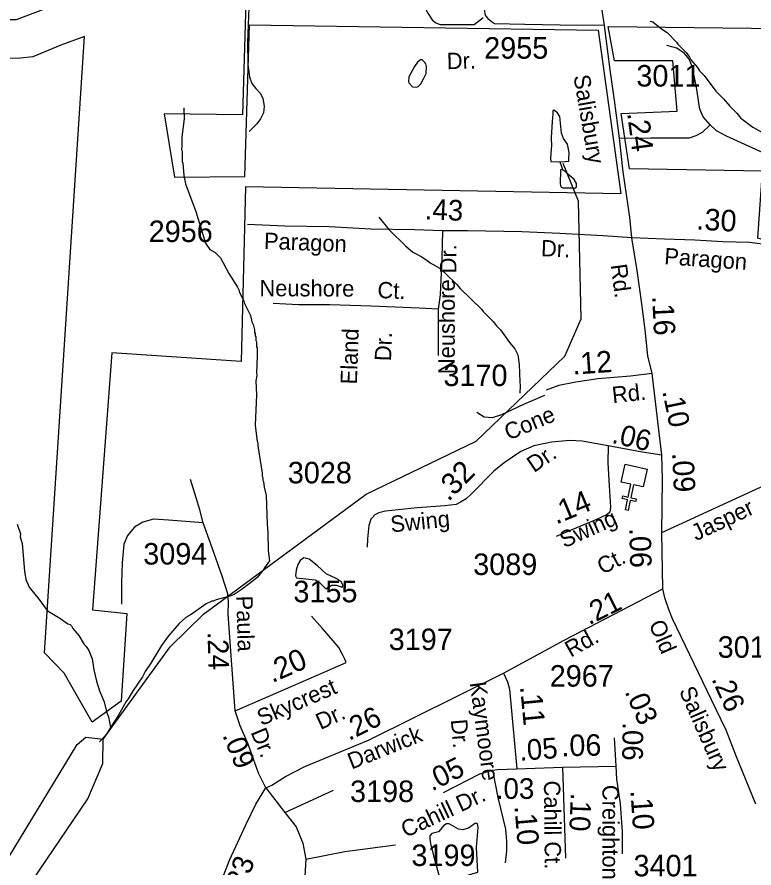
# Model space of a CAD drawing. Extents: x 1547597 to 1699558, y 810033 to 920809.
# Drawn here: x 1619556 to 1623834, y 825959 to 830901 of the extents above; entities that cross this region are included whole.
import ezdxf

# ---------------------------------------------------------------- set-up
doc = ezdxf.new("R2010")
doc.units = 0
for name, color, linetype in [('Exist Boundary Political City Limit New', 7, 'Continuous'), ('Exist Cultural Church CELL', 7, 'Continuous'), ('Exist Hydrographic Creek Single Shore', 7, 'Continuous'), ('Exist Hydrographic Misc Water Feature', 7, 'Continuous'), ('Exist Hydrographic Pond Under 1500 Sq Ft', 7, 'Continuous'), ('Exist Road Non-System Type 51', 7, 'Continuous'), ('Exist Road Non-System Type 51 Label', 7, 'Continuous'), ('Exist Road Secondary Mileage Hundredths English Label', 7, 'Continuous'), ('Exist Road Secondary Type 41 Attributed', 7, 'Continuous'), ('Exist Road Secondary Type 51 Attributed', 7, 'Continuous'), ('Exist Road Secondary Type 51 Label', 7, 'Continuous'), ('Exist Road Secondary Type 51 Number Label', 7, 'Continuous'), ('Map Preparation Boundary City Limit Buffer Line', 7, 'Continuous')]:
    doc.layers.add(name, color=color, linetype=linetype)

msp = doc.modelspace()

# ---------------------------------------------------------------- linework, layer by layer
at = {"layer": 'Exist Boundary Political City Limit New'}
for points in [[(1620884.3, 830986.1), (1620865.1, 830333.4), (1620410.9, 830337.9), (1620469.9, 829969.9), (1620878.7, 829974.5), (1620906, 830855.9), (1622929.5, 830824.1), (1623061.2, 829874.6), (1620883.3, 829915.1), (1620856.6, 828900.5), (1620107.2, 828950.5), (1619993.8, 827458.7), (1620193.2, 827436.1), (1620161.4, 826927.3), (1619993.4, 826804.7), (1619829.8, 827090.9), (1619716.3, 827209), (1619947.8, 830787.4), (1619811.5, 830737.5), (1619648, 830669.3), (1619576.9, 830662.1)], [(1622987.8, 830845.2), (1624818.1, 830824.5), (1624793.3, 829687.4), (1624173.6, 829708.1), (1624062, 829604.7), (1623933.9, 829592.3), (1623855.4, 829617.1), (1623884.3, 830005.8), (1623111.7, 830018.2), (1623062.2, 830340.7), (1623388.6, 830353.1), (1623363.8, 830646.7), (1623025, 830646.7), (1622987.8, 830845.2)], [(1619576.9, 830662.1), (1619429.3, 830657.8)]]:
    msp.add_lwpolyline(points, dxfattribs=at)
at = {"layer": 'Exist Cultural Church CELL'}
msp.add_lwpolyline([(1623191.2, 828171.4), (1623135.6, 828183.4), (1623119.4, 828109), (1623150.7, 828102.2), (1623147.3, 828086.6), (1623116, 828093.3), (1623103.3, 828034.6), (1623087.7, 828038), (1623100.4, 828096.7), (1623069.1, 828103.5), (1623072.5, 828119.1), (1623103.8, 828112.4), (1623119.9, 828186.8), (1623063.6, 828199.1), (1623086.1, 828303.1), (1623213.8, 828275.5)], close=True, dxfattribs=at)
at = {"layer": 'Exist Hydrographic Creek Single Shore'}
for points in [[(1620055.7, 826706.2), (1620445.7, 827243.2), (1620639.7, 827432.9), (1621582.7, 828129.4), (1622220.8, 828438.2), (1622735.7, 828930), (1622830.8, 829147.9), (1622814.8, 829831.1), (1622725.8, 830049.6)], [(1619424.8, 825632.5), (1619524.7, 825705.9), (1619967.7, 826360), (1620053.8, 826565.1), (1620055.7, 826706.2)]]:
    msp.add_lwpolyline(points, dxfattribs=at)
at = {"layer": 'Exist Hydrographic Misc Water Feature'}
for p, q in [((1622655.1, 830061.5), (1622707.9, 830060.1)), ((1622707.9, 830060.1), (1622724.5, 830011.3))]:
    msp.add_line(p, q, dxfattribs=at)
for points in [[(1623232.2, 830876.6), (1623246.1, 830872.4), (1623297.5, 830831.7), (1623329.2, 830811.3), (1623384.4, 830754.5), (1623392.2, 830742.4), (1623439.5, 830693.8), (1623459.2, 830667.5), (1623467, 830651.4), (1623506.3, 830606.8), (1623518, 830588.7), (1623545.6, 830560.3), (1623612.3, 830469.4), (1623657.8, 830424.8), (1623693.1, 830382.3), (1623734.6, 830341.8), (1623758.1, 830313.4), (1623827.3, 830260.4), (1623966.3, 830182.5)], [(1621917.8, 830544.9), (1621930.7, 830572.8), (1621933.3, 830612.8), (1621929.5, 830628.8), (1621923.6, 830636.9), (1621907.8, 830651.1), (1621897.9, 830651.3), (1621881.7, 830637.5), (1621863.3, 830613.8), (1621830.5, 830552.2), (1621828.2, 830526.3), (1621830, 830518.2), (1621851.8, 830496), (1621875.8, 830493.6), (1621883.8, 830497.5), (1621900, 830513.3), (1621917.8, 830544.9)], [(1620524.9, 830372.5), (1620526, 830308.5), (1620512.6, 830204.7), (1620513.8, 830148.7), (1620511.5, 830132.8), (1620515.3, 830116.7), (1620514.6, 830060.7), (1620518.5, 830052.7), (1620525.5, 829980.6), (1620534.8, 829932.5), (1620594.6, 829771.7), (1620650.1, 829587), (1620675.6, 829550.6), (1620707.3, 829532.2), (1620736.8, 829501.8), (1620785.6, 829411.1), (1620836.4, 829332.4), (1620846.2, 829312.3), (1620846.1, 829304.3), (1620873.4, 829251.9), (1620877.2, 829235.9), (1620912.2, 829167.4), (1620919.7, 829131.3), (1620927.5, 829115.2), (1620935, 829083.1), (1620934.8, 829069.1), (1620938.8, 829063), (1620938.6, 829049.1), (1620942.5, 829043), (1620942.2, 829021), (1620946, 829015), (1620945.6, 828985), (1620949.5, 828978.9), (1620950.9, 828930.9), (1620945.6, 828835), (1620947.4, 828819), (1620943, 828787), (1620945.8, 828707), (1620939.5, 828531.1), (1620950.1, 828435), (1620954, 828427), (1620953.8, 828411), (1620979.6, 828250.7), (1620979.4, 828234.7), (1620983.3, 828226.6), (1620983.1, 828210.6), (1620987, 828202.6), (1620990.5, 828170.6), (1621001.8, 828122.4), (1621007.6, 827954.4), (1621012.9, 827906.3), (1621013.5, 827802.3), (1621021.6, 827742.6)], [(1622758.7, 830064.1), (1622759.4, 830075.4), (1622762, 830113.4), (1622750.6, 830161.5), (1622729.2, 830195.8), (1622717.6, 830225.9), (1622706.8, 830322.1), (1622693.2, 830344.3), (1622679.4, 830354.5), (1622671.3, 830358.6), (1622666.8, 830355.3), (1622666.7, 830347.5), (1622666.5, 830335.2), (1622664.9, 830318.7), (1622660.1, 830262.8), (1622657.2, 830198.8), (1622658.5, 830150.8), (1622656.4, 830134.8), (1622653.6, 830078.9), (1622655.1, 830061.5)], [(1622707.9, 830060.1), (1622739.2, 830060.9), (1622758.7, 830064.1)], [(1622724.5, 830011.3), (1622718.4, 830014.4), (1622713.1, 830014), (1622710.2, 830012.2), (1622709.8, 829932.5), (1622713.7, 829914.7), (1622724.1, 829907.8), (1622778.8, 829907.6)], [(1622778.8, 829907.6), (1622793.4, 829907.5), (1622802.9, 829914.2), (1622803.9, 829932.8), (1622791, 829956.2), (1622760.7, 829982.2), (1622735.3, 830005.8), (1622724.5, 830011.3)], [(1621655.5, 829738.9), (1621716.4, 829664.1), (1621811.2, 829570.8), (1621854.6, 829534.2), (1621906.2, 829507.4), (1621937.9, 829487), (1621953.7, 829472.8), (1622007.3, 829444), (1622042.9, 829411.5), (1622108, 829348.7), (1622127.6, 829324.4), (1622251.9, 829204.7), (1622261.7, 829190.5), (1622320.8, 829131.7), (1622338.5, 829107.5), (1622362.1, 829083.2), (1622415.1, 829010.5), (1622446.6, 828974.1), (1622464.2, 828937.8), (1622471.3, 828881.7), (1622474, 828781.7), (1622477.7, 828757.7), (1622474.1, 828715.8)], [(1619556.4, 827954.6), (1619575.6, 827898.4), (1619575.4, 827882.4), (1619586.9, 827842.2), (1619600.7, 827682.1), (1619608, 827634), (1619627.4, 827589.7), (1619684.4, 827516.9), (1619725.6, 827462.4), (1619737.4, 827450.2), (1619804.8, 827409.2), (1619850.4, 827376.6), (1619864.3, 827372.4), (1619872.2, 827364.3), (1619880, 827350.2), (1619915.4, 827309.7), (1619946.6, 827257.3), (1619958.5, 827245.2), (1619974.1, 827221), (1619993.5, 827172.7), (1620002.6, 827108.6), (1620017.7, 827044.4), (1620034.9, 826988.2), (1620062.1, 826923.8), (1620077.1, 826859.6), (1620086.8, 826835.5), (1620099.9, 826775.2)], [(1621298.4, 827715.6), (1621252.2, 827752.8), (1621220.9, 827760.5), (1621200.8, 827744.7), (1621185.9, 827720.9), (1621176.2, 827689), (1621173.1, 827654.3), (1621177.7, 827643), (1621286.2, 827632.4), (1621308.8, 827620.1), (1621349, 827580.3), (1621384.6, 827601.2), (1621408.5, 827600.3), (1621443.1, 827588.6), (1621449.9, 827599.2), (1621437.5, 827620), (1621409.7, 827639), (1621350, 827667.7), (1621298.4, 827715.6)], [(1621021.6, 827742.6), (1620992.1, 827702.6), (1620983.9, 827686.7), (1620951.4, 827647.2), (1620937.2, 827633.4), (1620862.5, 827578.5), (1620816.1, 827547.1), (1620792, 827537.5), (1620711.8, 827516.6), (1620695.7, 827508.8), (1620687.7, 827509), (1620653.4, 827493.4), (1620566.7, 827430.6), (1620536.5, 827413), (1620498, 827377.6), (1620435.1, 827306.5), (1620394.4, 827251.1), (1620332.9, 827148), (1620300.3, 827100.4), (1620283.8, 827068.7), (1620230.8, 826989.4), (1620202.2, 826941.8), (1620190, 826926), (1620144.9, 826846.6), (1620099.9, 826775.2)], [(1620099.9, 826775.2), (1620077.4, 826737.7), (1620035.6, 826692.2)], [(1621976.6, 826022.5), (1622003.6, 825923.8), (1622024.6, 825878.8), (1622094.2, 825892.9), (1622232, 825935.2), (1622223.6, 826076.8), (1622233.2, 826194.2), (1622229.3, 826215.7), (1622218.5, 826219.2), (1622176.9, 826190.7), (1622143.8, 826181.1), (1622118.1, 826183.9), (1622063.9, 826215.1), (1622049.8, 826214.5), (1622034, 826205.5), (1622002.2, 826168.7), (1621963.2, 826158.3), (1621952.3, 826146.1), (1621952.1, 826131.2), (1621955.9, 826098), (1621976.6, 826022.5)]]:
    msp.add_lwpolyline(points, dxfattribs=at)
at = {"layer": 'Exist Hydrographic Pond Under 1500 Sq Ft'}
msp.add_lwpolyline([(1619179.7, 826083.8), (1619329.7, 826067.6), (1619395.8, 825964.6), (1619504.7, 826014.8), (1619904.7, 826676.4), (1619955.7, 826718.1), (1620055.7, 826706.2)], dxfattribs=at)
at = {"layer": 'Exist Road Non-System Type 51'}
msp.add_line((1622000.2, 829204.8), (1622000.2, 828935), dxfattribs=at)
for points in [[(1622008, 831980.7), (1622017.8, 831794.2), (1622013.2, 831756.9), (1622022.8, 831611.1), (1622031.4, 831512.8), (1622028.4, 831449.1), (1622011.8, 831411.2), (1621975.4, 831371.9), (1621932.9, 831350.5), (1621890.6, 831317.2), (1621862, 831279.5), (1621845, 831219.9), (1621850.2, 831159.9), (1621857.2, 831101.7), (1621893.8, 831013.3), (1621940.4, 830922.6), (1621965.9, 830884.2), (1621987.5, 830866), (1622013.4, 830857.6), (1622065.4, 830856.8), (1622161.2, 830857.4), (1622209.2, 830856.7), (1622261.6, 830897.1)], [(1620921.5, 831227.3), (1620910, 831087.9), (1620902.2, 830956.2), (1620895.1, 830754.5), (1620897, 830624.3), (1620906, 830552.3), (1620919.4, 830514.2), (1620942.8, 830485.9), (1620970.4, 830455.4), (1620983.9, 830427.3), (1620991.2, 830383.1), (1620986.6, 830343.4), (1620970.1, 830309.5), (1620947.7, 830279.9), (1620903.2, 830236.6)], [(1623579, 830274.1), (1623538.9, 830321.2), (1623519.5, 830365.4), (1623502.9, 830478.8), (1623478, 830608.8), (1623458.7, 830655.8), (1623431, 830689), (1623386.8, 830719.4), (1623328.7, 830736)], [(1623053.5, 830196.7), (1623236, 830199.5), (1623424.1, 830199.5), (1623460.1, 830199.5), (1623498.8, 830213.3), (1623534.7, 830232.7), (1623579, 830274.1)], [(1623579, 830274.1), (1623614.9, 830241), (1623673, 830210.5), (1623886, 830113.7)], [(1622026.4, 829659.5), (1622021.4, 829502.5), (1622012.6, 829287.1), (1622000.2, 829204.8)], [(1622000.2, 829204.8), (1621890.5, 829210.4), (1621612.9, 829220.6), (1621371.2, 829228.1), (1621189.5, 829229), (1621043.8, 829237.2)], [(1622618.1, 828703), (1622495.2, 828649.8), (1622368.6, 828589.8), (1622314.2, 828572.5), (1622268.4, 828577.2), (1622224.8, 828603.9)], [(1620618.4, 828038.1), (1620595.5, 828108.1), (1620563.6, 828214.7)], [(1620637.4, 827963.5), (1620587.2, 827966.6), (1620435.1, 827979), (1620349.4, 827984.4), (1620287.2, 827967.2), (1620238.8, 827938), (1620198.2, 827888.6), (1620175.4, 827839), (1620165.8, 827731.2), (1620162, 827615.4), (1620162.1, 827491.5)], [(1621000.2, 826423.2), (1621111.6, 826279.9)], [(1621111.6, 826279.9), (1621393.8, 826410.3)], [(1621111.6, 826279.9), (1621176.7, 826197.4), (1621215.8, 826101.8), (1621233.1, 826010.6)], [(1621233.1, 826010.6), (1621458.9, 826054), (1621754.1, 826093.1)], [(1621233.1, 826010.6), (1621224.5, 825875.9), (1621211.4, 825693.4)]]:
    msp.add_lwpolyline(points, dxfattribs=at)
at = {"layer": 'Exist Road Secondary Type 41 Attributed'}
msp.add_lwpolyline([(1622966.8, 830851.3), (1622708.3, 830853.9), (1622504.5, 830857.9), (1622328.2, 830861.8), (1622310, 830873.4), (1622294.3, 830887), (1622275, 830910.6), (1622269.4, 830944.1), (1622262.4, 831093.1), (1622250.3, 831179.7), (1622224.5, 831247.6), (1622206.3, 831324.2), (1622197, 831436.5), (1622184.4, 831635.4), (1622158.3, 832061.4)], dxfattribs=at)
at = {"layer": 'Exist Road Secondary Type 51 Attributed'}
for points in [[(1618645.6, 830906.2), (1619047.7, 830894.3), (1619435.7, 830886.5), (1619553.2, 830886.5), (1619721.8, 830949.2), (1619945.1, 831043.4), (1620244.6, 831137.1), (1620539.4, 831177.2), (1620754.9, 831200.7), (1620921.5, 831227.3), (1621021.4, 831271.3), (1621097.8, 831329.3), (1621552.4, 831682.3), (1621796.4, 831862), (1622008, 831980.7), (1622158.3, 832061.4)], [(1622966.8, 830851.3), (1622943.2, 831004.4), (1622928.9, 831125.3), (1622917.5, 831210.4), (1622904.9, 831337.8), (1622904.9, 831460.8), (1622907.8, 831555.3), (1622912.1, 831660.5)], [(1623125.5, 829618.7), (1623113, 829737.7), (1623075.2, 830002), (1623053.5, 830196.7), (1623024.1, 830417.7), (1622999.4, 830594.4), (1622966.8, 830851.3)], [(1623125.5, 829618.7), (1622959, 829630.6), (1622706.7, 829643.8), (1622485.8, 829652.6), (1622173.2, 829659.5), (1622026.4, 829659.5), (1621863.2, 829663.9), (1621609.6, 829668.4), (1621368.2, 829682.1), (1621110.5, 829685.9), (1620894.8, 829695.1)], [(1623242.6, 828830.4), (1623218.2, 828933.7), (1623202.2, 829084.8), (1623182.3, 829235.4), (1623156.6, 829428), (1623125.5, 829618.7)], [(1624230.5, 828919.9), (1624192, 828956.6), (1624113.1, 829037.3), (1624076.4, 829085), (1624041.3, 829156.4), (1624026.9, 829207.9), (1624032.4, 829290.4), (1624044.3, 829407.8), (1624033.3, 829453.7), (1624020, 829489.8), (1623976.5, 829539.9), (1623916, 829580.2), (1623882.9, 829582.1), (1623807.7, 829591.2), (1623653.7, 829594.9), (1623490.4, 829604.1), (1623314.4, 829609.6), (1623125.5, 829618.7)], [(1623242.6, 828830.4), (1623116.8, 828814.4), (1622928.1, 828799.4), (1622799.5, 828780.6), (1622701.9, 828760), (1622628.6, 828732.7)], [(1623299.4, 828356.3), (1623242.6, 828830.4)], [(1623298.6, 827907), (1623896.7, 828181.8), (1624578.6, 828495.6), (1624983.7, 828707.1)], [(1622986.8, 828409.5), (1622836.1, 828436.9), (1622764.5, 828441.5), (1622659.5, 828430.8), (1622556.8, 828409.5), (1622480.7, 828377.5), (1622384.8, 828310.6), (1622323.9, 828263.4), (1622192.9, 828129), (1622163.3, 828102), (1622129.8, 828082.3), (1622105.3, 828070.2), (1622039.3, 828062.5), (1621878.9, 828051.1), (1621694.5, 828030.9), (1621656.8, 828021.1), (1621632.8, 828009.6), (1621618.4, 827992.5), (1621610.8, 827983.8), (1621597.9, 827948.4), (1621591, 827869.2), (1621589, 827822.4)], [(1622986.8, 828409.5), (1622985.2, 828312.1), (1622993.6, 828178.7), (1623001.6, 828054.6), (1622997.2, 828024.7), (1622982.2, 828012.2), (1622916.8, 827980.3), (1622776.7, 827922.4), (1622685.4, 827884.4)], [(1623299.4, 828356.3), (1623185.9, 828374.3), (1622986.8, 828409.5)], [(1623298.6, 827907), (1623303.4, 828214.7), (1623299.4, 828356.3)], [(1620821.9, 826872), (1620782.4, 827432.1), (1620783.7, 827502.1), (1620780.2, 827550.2), (1620747.9, 827652.5), (1620688.4, 827817.4), (1620637.4, 827963.5), (1620618.4, 828038.1)], [(1623305.6, 827580.4), (1623298.6, 827907)], [(1622379.1, 827089.7), (1622732.3, 827282.2), (1623305.6, 827580.4)], [(1623845, 826329.9), (1623733.1, 826604.6), (1623672.2, 826758.5), (1623588, 826935.8), (1623361.5, 827405.4), (1623340.5, 827460.7), (1623316.1, 827527.7), (1623305.6, 827580.4)], [(1620821.9, 826872), (1621117.6, 826998.5), (1621338.3, 827095.9), (1621466.2, 827152.3), (1621458.6, 827170.5), (1621443.4, 827202.5), (1621423.6, 827239), (1621391.6, 827277.1), (1621329.2, 827348.6), (1621265.3, 827420.1)], [(1621000.2, 826423.2), (1621035.5, 826438.9), (1621113.8, 826489.9), (1621227.5, 826548.7), (1621595.9, 826701.7), (1622379.1, 827089.7)], [(1622379.1, 827089.7), (1622403.5, 827038.8), (1622414.6, 826996.7), (1622458.3, 826534.8)], [(1621000.2, 826423.2), (1620957.1, 826509.5), (1620898.3, 826678.2), (1620851.3, 826784.1), (1620821.9, 826872)], [(1623033.7, 826550.3), (1623024.8, 826715.4)], [(1622032.4, 826396.4), (1622242.9, 826506), (1622316.5, 826527.1)], [(1622316.5, 826527.1), (1622345.9, 826529.8), (1622458.3, 826534.8)], [(1622316.5, 826527.1), (1622348.1, 826368.7), (1622391.9, 826183.2), (1622397.9, 826113.4), (1622396.8, 826059.1), (1622389.1, 825987.7)], [(1622458.3, 826534.8), (1622722.5, 826544.8)], [(1622722.5, 826544.8), (1623033.7, 826550.3)], [(1622722.5, 826544.8), (1622740.2, 826015.4)], [(1623070.2, 826040.8), (1623070.2, 826169.3), (1623059.2, 826331), (1623049.2, 826397.5), (1623037, 826473.9), (1623033.7, 826550.3)], [(1620504.2, 825347.7), (1620558.1, 825451.3), (1620589.5, 825525.8), (1620636.5, 825639.6), (1620714.9, 825808.2), (1620789.3, 826004.3), (1620887.3, 826212.2), (1620942.2, 826329.9), (1621000.2, 826423.2)]]:
    msp.add_lwpolyline(points, dxfattribs=at)
at = {"layer": 'Map Preparation Boundary City Limit Buffer Line'}
for points in [[(1620884.3, 830986.1), (1620865.1, 830333.4), (1620410.9, 830337.9), (1620469.9, 829969.9), (1620878.7, 829974.5), (1620906, 830855.9), (1622929.5, 830824.1), (1623061.2, 829874.6), (1620883.3, 829915.1), (1620856.6, 828900.5), (1620107.2, 828950.5), (1619993.8, 827458.7), (1620193.2, 827436.1), (1620161.4, 826927.3), (1619993.4, 826804.7), (1619829.8, 827090.9), (1619716.3, 827209), (1619947.8, 830787.4), (1619811.5, 830737.5), (1619648, 830669.3), (1619576.9, 830662.1)], [(1622987.8, 830845.2), (1624818.1, 830824.5), (1624793.3, 829687.4), (1624173.6, 829708.1), (1624062, 829604.7), (1623933.9, 829592.3), (1623855.4, 829617.1), (1623884.3, 830005.8), (1623111.7, 830018.2), (1623062.2, 830340.7), (1623388.6, 830353.1), (1623363.8, 830646.7), (1623025, 830646.7), (1622987.8, 830845.2)], [(1619576.9, 830662.1), (1619429.3, 830657.8)]]:
    msp.add_lwpolyline(points, dxfattribs=at)

# ---------------------------------------------------------------- texts
at = {"layer": 'Exist Road Non-System Type 51 Label'}
for s, rotation, p in [('Dr.', 89.7738, (1622106.1, 829411.6)), ('Neushore', 359.7206, (1620963.2, 829279.3)), ('Ct.', 357.8892, (1621647.2, 829268.6)), ('Neushore', 89.9854, (1622097.4, 828826.6)), ('Eland', 87.9801, (1621528.8, 828765.9)), ('Dr.', 87.9801, (1621727.1, 828900.8))]:
    msp.add_text(s, height=95, rotation=rotation, dxfattribs=at).set_placement(p)
at = {"layer": 'Exist Road Secondary Mileage Hundredths English Label'}
for s, height, rotation, p in [('.24', 125, 277.5851, (1623097.1, 830342.3)), ('.43', 120, 357.6901, (1621921, 829725.6)), ('.30', 125, 356.7845, (1623497.4, 829666.3)), ('.16', 125, 272.8269, (1623242.7, 829280)), ('.12', 125, 3.9224, (1622782.9, 828823.5)), ('.10', 120, 281.6932, (1623301.2, 828727.1)), ('.06', 120, 346.6895, (1623003.3, 828428.7)), ('.09', 125, 272.9207, (1623358.1, 828369.1)), ('.32', 125, 45.7381, (1622060.7, 828082.9)), ('.14', 125, 22.4428, (1622685.8, 827952.5)), ('.06', 125, 271.2232, (1623110.5, 827932.3)), ('.21', 120, 26.6063, (1622876.9, 827367.3)), ('.24', 120, 271.7465, (1620661.7, 827330.3)), ('.20', 125, 23.8157, (1621037.7, 827031.6)), ('.26', 120, 294.3377, (1623585.6, 827056.5)), ('.11', 125, 275.4112, (1622475.8, 827012.6)), ('.03', 120, 293.4351, (1623081.9, 826983.1)), ('.26', 120, 26.7807, (1621483.7, 826695.7)), ('.06', 120, 269.4393, (1623071.3, 826805.4)), ('.09', 120, 292.6552, (1620746.2, 826729.4)), ('.06', 125, 1.0194, (1622716.8, 826607.2)), ('.05', 120, 4.2375, (1622475.6, 826581)), ('.05', 120, 26.3902, (1621964.5, 826402.5)), ('.03', 120, 359.9754, (1622335.7, 826360)), ('.10', 120, 267.7649, (1622771, 826396.2)), ('.10', 125, 273.9182, (1623116.5, 826408.7)), ('.10', 125, 274.9894, (1622442.8, 826317.7)), ('.23', 120, 70.0508, (1620862, 825790.4))]:
    msp.add_text(s, height=height, rotation=rotation, dxfattribs=at).set_placement(p)
at = {"layer": 'Exist Road Secondary Type 51 Label'}
for s, rotation, p in [('Dr.', 1.5813, (1622052.1, 830597.2)), ('Salisbury', 279.7724, (1622785.8, 830557.6)), ('Paragon', 357.7569, (1620988.5, 829554.3)), ('Dr.', 357.6901, (1622596.3, 829511.6)), ('Paragon', 355.9727, (1623311.1, 829465.4)), ('Rd.', 277.78, (1623001.4, 829460.3)), ('Rd.', 6.1961, (1623014.9, 828657.6)), ('Cone', 22.7756, (1622409.5, 828440.5)), ('Dr.', 34.0441, (1622556.8, 828251.7)), ('Jasper', 25.2653, (1623498.2, 827856.1)), ('Swing', 5.5441, (1621728.4, 827907.5)), ('Swing', 24.1941, (1622732.9, 827814.9)), ('Ct.', 27.2462, (1622954.2, 827660.5)), ('Paula', 271.7465, (1620828.4, 827538.9)), ('Old', 293.4114, (1623221.3, 827374.9)), ('Rd.', 29.2143, (1622770.4, 827179.2)), ('Skycrest', 23.4831, (1620975.1, 826782.3)), ('Kaymoore ', 277.5527, (1622184, 827034.3)), ('Salisbury', 293.765, (1623397.3, 826988)), ('Dr.', 24.8022, (1621317.9, 826759.4)), ('Dr.', 292.6552, (1620910.8, 826747.4)), ('Darwick', 21.8754, (1621498.5, 826529.7)), ('Dr.', 274.7554, (1622074.3, 826819.6)), ('Cahill Ct.', 270.5968, (1622614.6, 826465.7)), ('Creighton', 270, (1622954.4, 826441.3)), ('Cahill Dr.', 25.0654, (1621812.8, 826132.5))]:
    msp.add_text(s, height=95, rotation=rotation, dxfattribs=at).set_placement(p)
at = {"layer": 'Exist Road Secondary Type 51 Number Label'}
for s, p in [('2955', (1622268.1, 830658.6)), ('3011', (1623151.3, 830496.7)), ('2956', (1620320.6, 829593.6)), ('3170', (1622031.6, 828757.1)), ('3028', (1621128, 828192.2)), ('3094', (1620289.2, 827720.8)), ('3089', (1622204.3, 827660)), ('3155', (1621160.6, 827501.6)), ('3197', (1621713.7, 827224)), ('3011', (1623623.2, 827179.4)), ('2967', (1622648.4, 827011.8)), ('3198', (1621489.4, 826341.7)), ('3199', (1621845.8, 825970.1)), ('3401', (1623134.7, 825910.1))]:
    msp.add_text(s, height=125, dxfattribs=at).set_placement(p)

doc.saveas('drawing.dxf')
